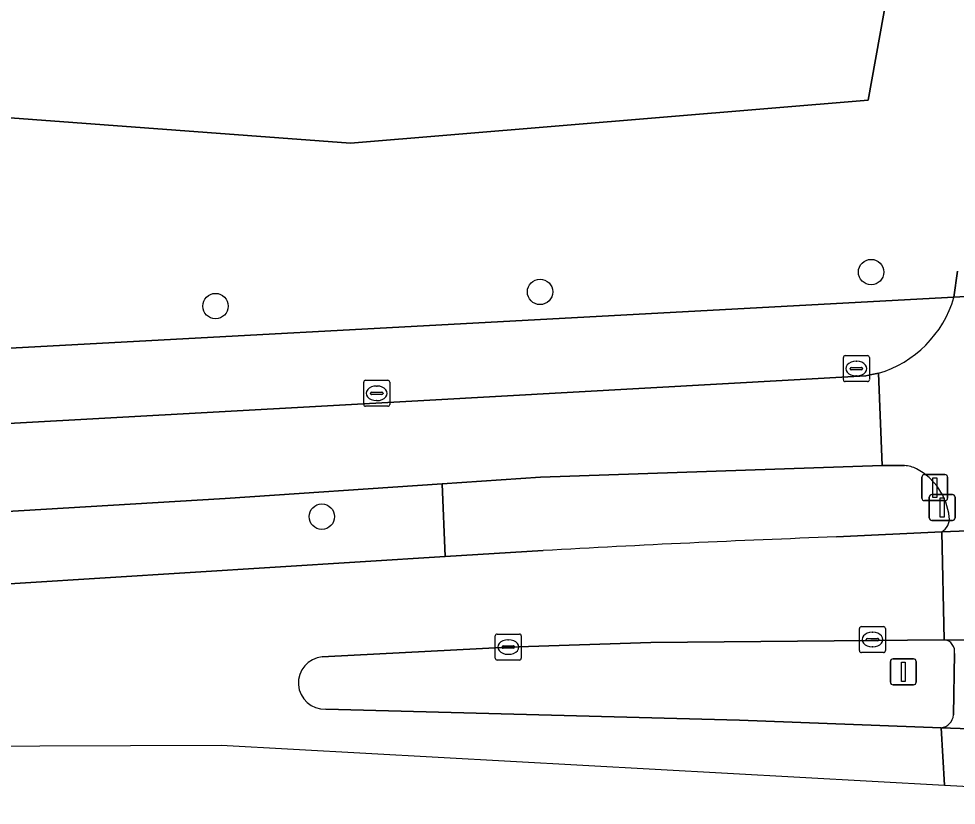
# Model space of a CAD drawing. Extents: x 160455 to 162082, y 388339 to 389736.
# Drawn here: x 161252.3 to 161288.37, y 388340.05 to 388370.32 of the extents above; entities that cross this region are included whole.
import ezdxf

# ---------------------------------------------------------------- set-up
doc = ezdxf.new("R2010")
doc.units = 0
for name, color, linetype in [('IMGEO_Berm_groen', 7, 'Continuous'), ('IMGEO_Boom', 7, 'Continuous'), ('IMGEO_Drukknoppaal', 7, 'Continuous'), ('IMGEO_Fietspad_gesloten', 7, 'Continuous'), ('IMGEO_Fietspad_open', 7, 'Continuous'), ('IMGEO_Kolk', 7, 'Continuous'), ('IMGEO_Lichtmast', 7, 'Continuous'), ('IMGEO_Loofbos', 7, 'Continuous'), ('IMGEO_Rijbaan_regionaal_gesloten', 7, 'Continuous'), ('IMGEO_Verkeerseiland_gesloten', 7, 'Continuous'), ('IMGEO_Verkeersregelinstallatiepaal', 7, 'Continuous'), ('IMGEO_Voetpad_open', 7, 'Continuous')]:
    doc.layers.add(name, color=color, linetype=linetype)

msp = doc.modelspace()

# ---------------------------------------------------------------- linework, layer by layer
at = {"layer": 'IMGEO_Berm_groen'}
for points in [[(161291.991, 388393.419), (161291.75, 388408.466), (161280.784, 388383.56), (161286.613, 388376.227), (161284.982, 388367.185), (161265.062, 388365.54), (161227.477, 388368.326), (161204.201, 388360.29), (161188.333, 388363.513), (161183.043, 388370.238), (161182.787, 388369.615), (161180.064, 388370.164), (161181.767, 388377.6), (161190.117, 388395.271)], [(161237.944, 388356.888), (161288.282, 388359.601), (161288.422, 388360.607)], [(161245.798, 388348.187), (161268.706, 388349.621), (161268.59, 388352.425), (161260.238, 388351.862), (161241.743, 388350.761), (161234.721, 388350.388), (161229.848, 388350.233), (161225.582, 388350.097), (161212.755, 388350.083), (161198.393, 388350.04), (161178.79, 388350.055), (161162.4, 388349.944), (161148.233, 388349.931), (161143.838, 388349.966), (161143.561, 388349.977), (161143.283, 388349.99), (161143.006, 388350.005), (161134.505, 388351.264), (161120.717, 388353.2)], [(161286.381, 388353.128), (161285.52, 388353.134), (161272.381, 388352.68), (161268.59, 388352.425), (161268.706, 388349.621), (161268.711, 388349.621), (161272.48, 388349.851)], [(161283.765, 388350.378), (161287.815, 388350.573)]]:
    msp.add_lwpolyline(points, dxfattribs=at)
for centre, radius, start, end in [((161286.277, 388351.849), 1.283, 63.4555, 85.3325), ((161285.716, 388350.875), 2.406, 6.5888, 61.8732), ((161287.517, 388351.085), 0.592, 300.172, 6.3811), ((161302.493, 387828.259), 522.455, 92.05424, 93.2932)]:
    msp.add_arc(centre, radius, start, end, dxfattribs=at)
at = {"layer": 'IMGEO_Boom'}
for centre in [(161285.098, 388360.572), (161272.358, 388359.81), (161259.867, 388359.263), (161263.959, 388351.16)]:
    msp.add_circle(centre, 0.489, dxfattribs=at)
at = {"layer": 'IMGEO_Drukknoppaal'}
for p, q in [((161287.051, 388351.877), (161287.051, 388352.677)), ((161287.051, 388352.677), (161287.051, 388351.877)), ((161287.151, 388352.777), (161287.941, 388352.777)), ((161287.941, 388352.777), (161287.151, 388352.777)), ((161288.041, 388352.677), (161288.041, 388351.877)), ((161288.041, 388351.877), (161288.041, 388352.677)), ((161287.941, 388351.777), (161287.151, 388351.777)), ((161287.151, 388351.777), (161287.941, 388351.777))]:
    msp.add_line(p, q, dxfattribs=at)
msp.add_lwpolyline([(161287.471, 388352.652), (161287.621, 388352.652), (161287.621, 388351.902), (161287.471, 388351.902), (161287.471, 388352.652)], dxfattribs=at)
for centre, start, end in [((161287.151, 388352.677), 90, 180), ((161287.151, 388352.677), 90, 180), ((161287.941, 388352.677), 0, 90), ((161287.941, 388352.677), 360, 90), ((161287.151, 388351.877), 180, 270), ((161287.151, 388351.877), 180, 270), ((161287.941, 388351.877), 270, 0), ((161287.941, 388351.877), 270, 0)]:
    msp.add_arc(centre, 0.1, start, end, dxfattribs=at)
at = {"layer": 'IMGEO_Fietspad_gesloten'}
for points in [[(161288.422, 388360.607), (161288.282, 388359.601), (161290.771, 388359.752)], [(161162.4, 388349.944), (161178.79, 388350.055), (161198.393, 388350.04), (161212.755, 388350.083), (161225.582, 388350.097), (161229.848, 388350.233), (161234.721, 388350.388), (161241.743, 388350.761), (161260.238, 388351.862), (161268.59, 388352.425), (161272.381, 388352.68), (161285.52, 388353.134), (161285.376, 388356.678), (161285.131, 388356.626), (161284.89, 388356.58), (161267.886, 388355.634), (161251.907, 388354.745), (161240.785, 388354.262), (161232.119, 388353.801), (161226.721, 388353.692), (161208.568, 388353.62), (161195.448, 388353.567), (161173.194, 388353.478), (161161.193, 388353.478)], [(161291.066, 388346.396), (161287.91, 388346.424)], [(161288.306, 388345.889), (161288.267, 388343.53)], [(161287.79, 388343.036), (161291.07, 388342.919)]]:
    msp.add_lwpolyline(points, dxfattribs=at)
for centre, radius, start, end in [((161287.857, 388345.971), 0.456, 349.6833, 83.3334), ((161287.732, 388343.57), 0.537, 276.2533, 355.7527)]:
    msp.add_arc(centre, radius, start, end, dxfattribs=at)
at = {"layer": 'IMGEO_Fietspad_open'}
for points in [[(161290.769, 388359.055), (161290.771, 388359.752), (161288.282, 388359.601)], [(161285.376, 388356.678), (161285.52, 388353.134), (161286.381, 388353.128)], [(161287.815, 388350.573), (161291.151, 388350.709)]]:
    msp.add_lwpolyline(points, dxfattribs=at)
for centre, radius, start, end in [((161284.178, 388360.775), 4.269, 286.3018, 344.0324), ((161286.277, 388351.849), 1.283, 63.4555, 85.3325), ((161285.716, 388350.875), 2.406, 6.5888, 61.8732), ((161287.517, 388351.085), 0.592, 300.172, 6.3811)]:
    msp.add_arc(centre, radius, start, end, dxfattribs=at)
at = {"layer": 'IMGEO_Kolk'}
for p, q in [((161284.03, 388356.432), (161284.03, 388357.284)), ((161284.105, 388357.358), (161284.957, 388357.358)), ((161285.031, 388357.284), (161285.031, 388356.432)), ((161284.289, 388356.852), (161284.289, 388356.864)), ((161284.727, 388356.815), (161284.329, 388356.815)), ((161284.332, 388356.901), (161284.73, 388356.901)), ((161284.518, 388357.138), (161284.543, 388357.138)), ((161284.773, 388356.864), (161284.773, 388356.852)), ((161284.541, 388356.578), (161284.516, 388356.578)), ((161265.572, 388355.481), (161265.572, 388356.333)), ((161265.647, 388356.407), (161266.499, 388356.407)), ((161266.06, 388356.187), (161266.085, 388356.187)), ((161266.573, 388356.333), (161266.573, 388355.481)), ((161284.957, 388356.358), (161284.105, 388356.358)), ((161265.831, 388355.901), (161265.831, 388355.913)), ((161266.269, 388355.864), (161265.871, 388355.864)), ((161265.874, 388355.95), (161266.272, 388355.95)), ((161266.315, 388355.913), (161266.315, 388355.901)), ((161266.499, 388355.407), (161265.647, 388355.407)), ((161266.083, 388355.627), (161266.058, 388355.627)), ((161284.65, 388346.003), (161284.65, 388346.855)), ((161284.725, 388346.929), (161285.577, 388346.929)), ((161285.651, 388346.855), (161285.651, 388346.003)), ((161270.635, 388345.715), (161270.635, 388346.567)), ((161270.71, 388346.641), (161271.562, 388346.641)), ((161271.123, 388346.421), (161271.148, 388346.421)), ((161271.636, 388346.567), (161271.636, 388345.715)), ((161284.909, 388346.423), (161284.909, 388346.435)), ((161285.347, 388346.386), (161284.949, 388346.386)), ((161284.952, 388346.472), (161285.35, 388346.472)), ((161285.138, 388346.709), (161285.163, 388346.709)), ((161285.393, 388346.435), (161285.393, 388346.423)), ((161270.894, 388346.135), (161270.894, 388346.147)), ((161271.332, 388346.098), (161270.934, 388346.098)), ((161270.937, 388346.184), (161271.335, 388346.184)), ((161271.378, 388346.147), (161271.378, 388346.135)), ((161285.161, 388346.149), (161285.136, 388346.149)), ((161271.562, 388345.641), (161270.71, 388345.641)), ((161271.146, 388345.861), (161271.121, 388345.861)), ((161285.577, 388345.929), (161284.725, 388345.929))]:
    msp.add_line(p, q, dxfattribs=at)
for points in [[(161284.03, 388356.432), (161284.03, 388357.284)], [(161284.105, 388357.358), (161284.957, 388357.358)], [(161285.031, 388357.284), (161285.031, 388356.432)], [(161265.572, 388355.481), (161265.572, 388356.333)], [(161265.647, 388356.407), (161266.499, 388356.407)], [(161266.573, 388356.333), (161266.573, 388355.481)], [(161284.957, 388356.358), (161284.105, 388356.358)], [(161266.499, 388355.407), (161265.647, 388355.407)], [(161284.65, 388346.003), (161284.65, 388346.855)], [(161284.725, 388346.929), (161285.577, 388346.929)], [(161285.651, 388346.855), (161285.651, 388346.003)], [(161270.635, 388345.715), (161270.635, 388346.567)], [(161270.71, 388346.641), (161271.562, 388346.641)], [(161271.636, 388346.567), (161271.636, 388345.715)], [(161271.562, 388345.641), (161270.71, 388345.641)], [(161285.577, 388345.929), (161284.725, 388345.929)]]:
    msp.add_lwpolyline(points, dxfattribs=at)
for centre, radius, start, end in [((161284.107, 388357.282), 0.0765, 91.552, 178.448), ((161284.107, 388357.282), 0.0765, 91.552, 178.448), ((161284.955, 388357.282), 0.0765, 1.552, 88.448), ((161284.955, 388357.282), 0.0765, 1.552, 88.448), ((161284.329, 388356.861), 0.0403, 85.8775, 175.7526), ((161284.326, 388356.851), 0.0366, 178.938, 274.7102), ((161284.73, 388356.858), 0.043, 264.8664, 352.4533), ((161284.734, 388356.863), 0.0386, 1.7309, 96.639), ((161265.649, 388356.331), 0.0765, 91.552, 178.448), ((161265.649, 388356.331), 0.0765, 91.552, 178.448), ((161266.497, 388356.331), 0.0765, 1.552, 88.448), ((161266.497, 388356.331), 0.0765, 1.552, 88.448), ((161284.107, 388356.434), 0.0765, 181.552, 268.448), ((161284.107, 388356.434), 0.0765, 181.552, 268.448), ((161284.955, 388356.434), 0.0765, 271.552, 358.448), ((161284.955, 388356.434), 0.0765, 271.552, 358.448), ((161265.871, 388355.91), 0.0403, 85.8775, 175.7526), ((161265.868, 388355.9), 0.0366, 178.938, 274.7102), ((161266.272, 388355.907), 0.043, 264.8664, 352.4533), ((161266.276, 388355.912), 0.0386, 1.7309, 96.639), ((161265.649, 388355.483), 0.0765, 181.552, 268.448), ((161265.649, 388355.483), 0.0765, 181.552, 268.448), ((161266.497, 388355.483), 0.0765, 271.552, 358.448), ((161266.497, 388355.483), 0.0765, 271.552, 358.448), ((161284.727, 388346.853), 0.0765, 91.552, 178.448), ((161284.727, 388346.853), 0.0765, 91.552, 178.448), ((161285.575, 388346.853), 0.0765, 1.552, 88.448), ((161285.575, 388346.853), 0.0765, 1.552, 88.448), ((161270.712, 388346.565), 0.0765, 91.552, 178.448), ((161270.712, 388346.565), 0.0765, 91.552, 178.448), ((161271.56, 388346.565), 0.0765, 1.552, 88.448), ((161271.56, 388346.565), 0.0765, 1.552, 88.448), ((161284.949, 388346.432), 0.0403, 85.8775, 175.7526), ((161284.946, 388346.422), 0.0366, 178.938, 274.7102), ((161285.35, 388346.429), 0.043, 264.8664, 352.4533), ((161285.354, 388346.434), 0.0386, 1.7309, 96.639), ((161270.934, 388346.144), 0.0403, 85.8775, 175.7526), ((161270.931, 388346.134), 0.0366, 178.938, 274.7102), ((161271.335, 388346.141), 0.043, 264.8664, 352.4533), ((161271.339, 388346.146), 0.0386, 1.7309, 96.639), ((161284.727, 388346.005), 0.0765, 181.552, 268.448), ((161284.727, 388346.005), 0.0765, 181.552, 268.448), ((161285.575, 388346.005), 0.0765, 271.552, 358.448), ((161285.575, 388346.005), 0.0765, 271.552, 358.448), ((161270.712, 388345.717), 0.0765, 181.552, 268.448), ((161270.712, 388345.717), 0.0765, 181.552, 268.448), ((161271.56, 388345.717), 0.0765, 271.552, 358.448), ((161271.56, 388345.717), 0.0765, 271.552, 358.448)]:
    msp.add_arc(centre, radius, start, end, dxfattribs=at)
for centre, major_axis, ratio, start_param, end_param in [((161284.517, 388356.858), (-0.387, 0.002), 0.722429, 4.712389, 7.853982), ((161284.542, 388356.858), (-0.39, 0.002), 0.717154, 1.570796, 4.712389), ((161266.059, 388355.907), (-0.387, 0.002), 0.722429, 4.712389, 7.853982), ((161266.084, 388355.907), (-0.39, 0.002), 0.717154, 1.570796, 4.712389), ((161271.122, 388346.141), (-0.387, 0.002), 0.722429, 4.712389, 7.853982), ((161271.147, 388346.141), (-0.39, 0.002), 0.717154, 1.570796, 4.712389), ((161285.137, 388346.429), (-0.387, 0.002), 0.722429, 4.712389, 7.853982), ((161285.162, 388346.429), (-0.39, 0.002), 0.717154, 1.570796, 4.712389)]:
    msp.add_ellipse(centre, major_axis=major_axis, ratio=ratio, start_param=start_param, end_param=end_param, dxfattribs=at)
at = {"layer": 'IMGEO_Lichtmast'}
for p, q in [((161285.942, 388345.687), (161286.732, 388345.687)), ((161286.732, 388345.687), (161285.942, 388345.687)), ((161285.842, 388344.787), (161285.842, 388345.587)), ((161285.842, 388345.587), (161285.842, 388344.787)), ((161286.832, 388345.587), (161286.832, 388344.787)), ((161286.832, 388344.787), (161286.832, 388345.587)), ((161286.732, 388344.687), (161285.942, 388344.687)), ((161285.942, 388344.687), (161286.732, 388344.687))]:
    msp.add_line(p, q, dxfattribs=at)
msp.add_lwpolyline([(161286.262, 388345.562), (161286.412, 388345.562), (161286.412, 388344.812), (161286.262, 388344.812), (161286.262, 388345.562)], dxfattribs=at)
for centre, start, end in [((161285.942, 388345.587), 90, 180), ((161285.942, 388345.587), 90, 180), ((161286.732, 388345.587), 0, 90), ((161286.732, 388345.587), 360, 90), ((161285.942, 388344.787), 180, 270), ((161285.942, 388344.787), 180, 270), ((161286.732, 388344.787), 270, 0), ((161286.732, 388344.787), 270, 0)]:
    msp.add_arc(centre, 0.1, start, end, dxfattribs=at)
at = {"layer": 'IMGEO_Loofbos'}
msp.add_lwpolyline([(161187.808, 388381.839), (161183.043, 388370.238), (161188.333, 388363.513), (161204.201, 388360.29), (161227.477, 388368.326), (161265.062, 388365.54), (161284.982, 388367.185), (161286.613, 388376.227), (161280.784, 388383.56), (161291.75, 388408.466), (161291.745, 388408.797)], dxfattribs=at)
at = {"layer": 'IMGEO_Rijbaan_regionaal_gesloten'}
for points in [[(161293.387, 388350.689), (161291.151, 388350.709), (161287.815, 388350.573), (161287.91, 388346.424), (161291.066, 388346.396), (161292.713, 388346.401)], [(161263.978, 388345.763), (161271.136, 388346.141), (161276.621, 388346.314), (161287.91, 388346.424), (161287.815, 388350.573), (161283.765, 388350.378)], [(161272.48, 388349.851), (161268.711, 388349.621), (161268.706, 388349.621), (161245.798, 388348.187)], [(161144.195, 388347.251), (161144.196, 388341.939), (161158.873, 388341.994), (161260.082, 388342.371), (161287.926, 388340.831)], [(161287.926, 388340.831), (161287.79, 388343.036), (161280.036, 388343.33), (161264.109, 388343.749)], [(161291.07, 388342.919), (161287.79, 388343.036), (161287.926, 388340.831), (161301.985, 388340.053), (161319.969, 388341.111)]]:
    msp.add_lwpolyline(points, dxfattribs=at)
for centre, radius, start, end in [((161302.493, 387828.259), 522.455, 92.05424, 93.2932), ((161264.068, 388344.758), 1.009, 95.1323, 272.3108)]:
    msp.add_arc(centre, radius, start, end, dxfattribs=at)
at = {"layer": 'IMGEO_Verkeerseiland_gesloten'}
for points in [[(161287.91, 388346.424), (161276.621, 388346.314), (161271.136, 388346.141), (161263.978, 388345.763)], [(161288.267, 388343.53), (161288.306, 388345.889)], [(161264.109, 388343.749), (161280.036, 388343.33), (161287.79, 388343.036)]]:
    msp.add_lwpolyline(points, dxfattribs=at)
for centre, radius, start, end in [((161287.857, 388345.971), 0.456, 349.6833, 83.3334), ((161264.068, 388344.758), 1.009, 95.1323, 272.3108), ((161287.732, 388343.57), 0.537, 276.2533, 355.7527)]:
    msp.add_arc(centre, radius, start, end, dxfattribs=at)
at = {"layer": 'IMGEO_Verkeersregelinstallatiepaal'}
for p, q in [((161287.337, 388351.112), (161287.337, 388351.912)), ((161287.337, 388351.912), (161287.337, 388351.112)), ((161287.437, 388352.012), (161288.227, 388352.012)), ((161288.227, 388352.012), (161287.437, 388352.012)), ((161288.327, 388351.912), (161288.327, 388351.112)), ((161288.327, 388351.112), (161288.327, 388351.912)), ((161288.227, 388351.012), (161287.437, 388351.012)), ((161287.437, 388351.012), (161288.227, 388351.012))]:
    msp.add_line(p, q, dxfattribs=at)
msp.add_lwpolyline([(161287.757, 388351.887), (161287.907, 388351.887), (161287.907, 388351.137), (161287.757, 388351.137), (161287.757, 388351.887)], dxfattribs=at)
for centre, start, end in [((161287.437, 388351.912), 90, 180), ((161287.437, 388351.912), 90, 180), ((161288.227, 388351.912), 0, 90), ((161288.227, 388351.912), 360, 90), ((161287.437, 388351.112), 180, 270), ((161287.437, 388351.112), 180, 270), ((161288.227, 388351.112), 270, 0), ((161288.227, 388351.112), 270, 0)]:
    msp.add_arc(centre, 0.1, start, end, dxfattribs=at)
at = {"layer": 'IMGEO_Voetpad_open'}
for points in [[(161288.282, 388359.601), (161237.944, 388356.888)], [(161099.015, 388358.057), (161106.726, 388357.841), (161110.453, 388357.605), (161114.188, 388357.317), (161116.788, 388357.151), (161119.244, 388356.924), (161131.462, 388355.184), (161140.061, 388353.959), (161143.372, 388353.547), (161145.264, 388353.462), (161147.808, 388353.478), (161161.193, 388353.478), (161173.194, 388353.478), (161195.448, 388353.567), (161208.568, 388353.62), (161226.721, 388353.692), (161232.119, 388353.801), (161240.785, 388354.262), (161251.907, 388354.745), (161267.886, 388355.634), (161284.89, 388356.58)], [(161284.89, 388356.58), (161285.131, 388356.626), (161285.376, 388356.678)]]:
    msp.add_lwpolyline(points, dxfattribs=at)
msp.add_arc((161284.178, 388360.775), 4.269, 286.3018, 344.0324, dxfattribs=at)

doc.saveas('drawing.dxf')
